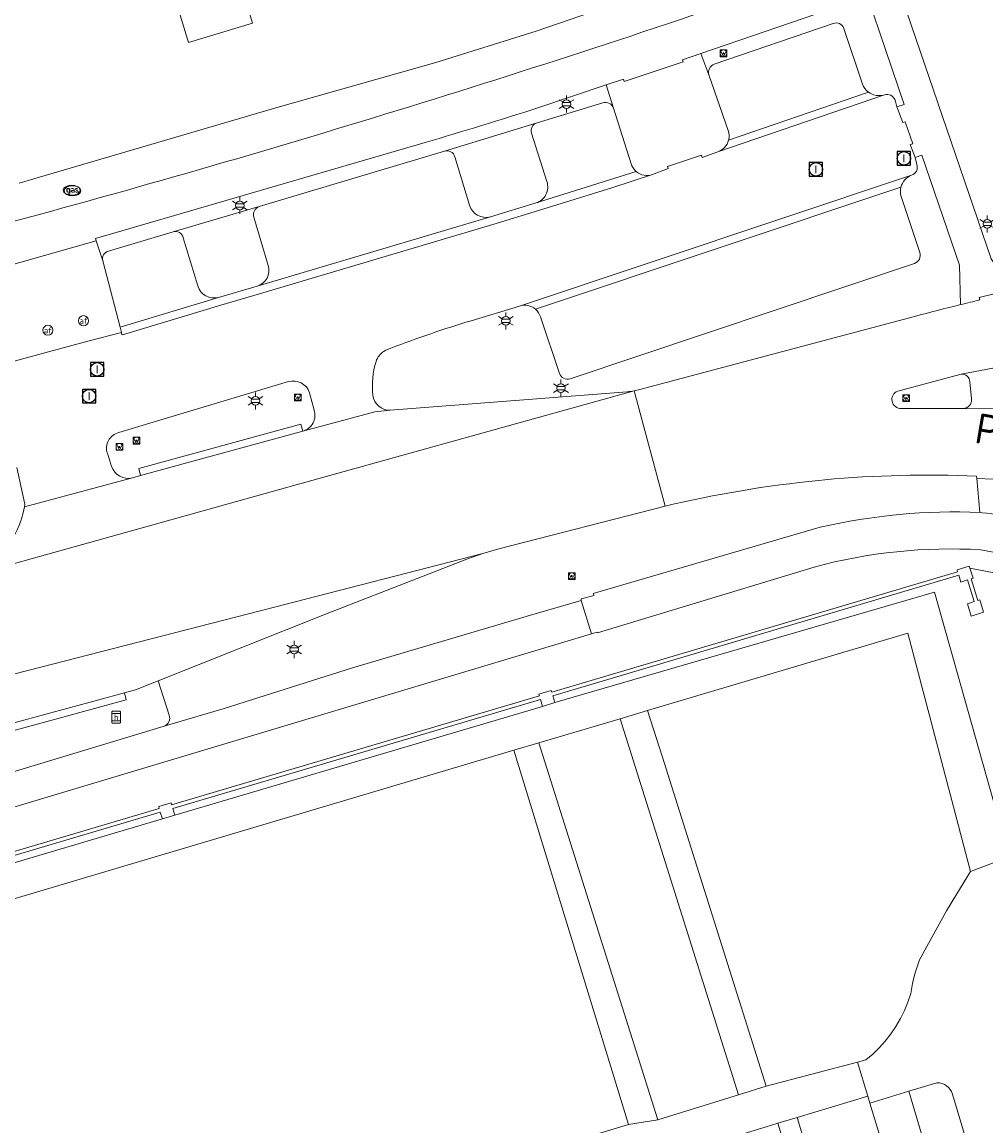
# Model space of a CAD drawing. Header units: metres. Extents: x 140853 to 145288, y 474558 to 480269.
# Tile 360 of 428: x 144339 to 144396, y 478757 to 478822. Entities that reach past the tile are written whole.
import ezdxf
from ezdxf.enums import TextEntityAlignment as Align

# ---------------------------------------------------------------- set-up
doc = ezdxf.new("R2010")
doc.units = ezdxf.units.M
doc.header["$MEASUREMENT"] = 0
for name, color, linetype, lineweight in [('B-WE-GR-BEPLANTING_CULTUUR_BOSPLANTSOEN-G', 90, 'GR-PLANTSOEN', 18), ('B-WE-GR-GRAS_KRUIDENRIJK-G', 80, 'Continuous', 18), ('B-WE-GR-GROENVOORZIENING-G', 80, 'Continuous', 18), ('B-WE-IE-MEUBILAIR_WEGMEUBILAIR-S', 7, 'Continuous', 18), ('B-WE-IE-TERREINAFSCHEIDING_KUNSTMATIG_MUUR-G', 90, 'IE-TERREINAFSCHEIDING-KUNSTMATIG-DICHT', 18), ('B-WE-KL-ET_LS_OV_LICHTMAST-S', 190, 'Continuous', 18), ('B-WE-KL-GAS_PUT-S', 30, 'Continuous', 18), ('B-WE-OG-BEBOUWING_LUIFEL-G', 7, 'Continuous', 18), ('B-WE-OG-BEBOUWING_STRAATNAAM-T18', 10, 'Continuous', 18), ('B-WE-OG-TERREIN_ERF-G', 7, 'Continuous', 18), ('B-WE-RI-GWA_RIOOLPUT-S', 30, 'Continuous', 18), ('B-WE-VH-GOOT-G', 170, 'Continuous', 18), ('B-WE-VH-ONVERHARD-G', 252, 'Continuous', 18), ('B-WE-VH-VERHARDING_ASFALT-G', 252, 'Continuous', 18), ('B-WE-VH-VERHARDING_BEDRIJFSVLOERPLAAT-G', 252, 'Continuous', 18), ('B-WE-VH-VERHARDING_BETON-G', 252, 'Continuous', 18), ('B-WE-VH-VERHARDING_BETONSTRAATSTEEN-G', 252, 'Continuous', 18), ('B-WE-VH-VERHARDING_GESLOTEN-G', 7, 'Continuous', 18), ('B-WE-VH-VERHARDING_TEGEL-G', 252, 'Continuous', 18), ('B-WE-VW-AFSLUITPAAL-S', 7, 'Continuous', 18), ('B-WE-VW-HALTEPAAL-S', 7, 'Continuous', 18)]:
    doc.layers.add(name, color=color, linetype=linetype, lineweight=lineweight)
doc.styles.add('NLCS-ISO', font='txt')
doc.styles.get("Standard").update_dxf_attribs({"font": 'arial.ttf'})
doc.linetypes.add('GR-PLANTSOEN', pattern='A,0,[179,NLCS.shx,S=2,R=0,X=0,Y=0],-4', length=4)
doc.linetypes.add('IE-TERREINAFSCHEIDING-KUNSTMATIG-DICHT', pattern='A,8,-1,[82,NLCS.shx,S=0.75,R=90,X=0,Y=0],-1', length=10)

# ---------------------------------------------------------------- blocks, each defined once
blk = doc.blocks.new('B-SIE-WEG_LICHTMAST-SO')
at = {"ltscale": 0.1}
for p, q in [((-1.1, 0.63), (-2.19, 1.27)), ((0, 1.27), (0, 2.53)), ((1.1, 0.63), (2.19, 1.27)), ((-1.1, -0.63), (-2.19, -1.27)), ((0, -1.27), (0, -2.53)), ((1.1, -0.63), (2.19, -1.27))]:
    blk.add_line(p, q, dxfattribs=at)
at = {"flags": 128}
for points in [[(-1.16, 0.5), (1.16, 0.5)], [(-1.16, -0.5), (1.16, -0.5)]]:
    blk.add_lwpolyline(points, dxfattribs=at)
at = {"ltscale": 0.1}
blk.add_circle((0, 0), 1.27, dxfattribs=at)
at = {"style": 'NLCS-ISO'}
blk.add_attdef('TYPE', text='', height=1.8, dxfattribs=at).set_placement((0, 2.53), align=Align.BOTTOM_CENTER)
blk = doc.blocks.new('B-SIE-WEG_VERKEERSBORD_PAAL-SO')
blk.add_lwpolyline([(-1, -1), (1, -1), (1, 1), (-1, 1)], close=True)
at = {"flags": 128}
blk.add_lwpolyline([(-1, 1), (0, -1), (1, 1)], close=True, dxfattribs=at)
for radius in [1, 0.171]:
    blk.add_circle((0, 0), radius)
at = {"lineweight": 30, "flags": 104}
blk.add_attdef('bordgegevens', text='', height=1.8, dxfattribs=at).set_placement((2.21, 3.21), align=Align.TOP_LEFT)
blk = doc.blocks.new('SVW-HALTEPAAL-SO')
for p, q in [((-1.29, 1.06), (1.29, 1.06)), ((-1.29, -1.06), (1.29, -1.06))]:
    blk.add_line(p, q)
blk.add_lwpolyline([(-1.09, -1.76), (1.09, -1.76, 0.414214), (1.29, -1.56), (1.29, 1.56, 0.414214), (1.09, 1.76), (-1.09, 1.76, 0.414214), (-1.29, 1.56), (-1.29, -1.56, 0.414214)], format="xyb", close=True)
at = {"lineweight": 18, "style": 'NLCS-ISO'}
blk.add_text('h', height=1.8, dxfattribs=at).set_placement((0.02, 0.01), align=Align.MIDDLE_CENTER)
blk = doc.blocks.new('SVW-AFSLUITPAAL-SO')
at = {"lineweight": 18}
blk.add_circle((0, 0), 1.5, dxfattribs=at)
at = {"lineweight": 18, "style": 'NLCS-ISO'}
blk.add_text('af', height=1.8, dxfattribs=at).set_placement((0, 0), align=Align.MIDDLE_CENTER)
blk = doc.blocks.new('SKL-GAS_PUT-SO')
at = {"color": 0, "linetype": 'ByBlock', "lineweight": 18}
blk.add_ellipse((0, 0), major_axis=(2.5, 0), ratio=0.601255, dxfattribs=at)
at = {"color": 0, "linetype": 'ByBlock', "lineweight": 18, "style": 'NLCS-ISO'}
blk.add_text('gas', height=1.8, dxfattribs=at).set_placement((0.12, 0.3), align=Align.MIDDLE_CENTER)
blk = doc.blocks.new('SRI-PUT_INSPECTIE-SO')
at = {"lineweight": -3, "flags": 128}
blk.add_lwpolyline([(-2, -2), (2, -2), (2, 2), (-2, 2)], close=True, dxfattribs=at)
at = {"lineweight": -3, "ltscale": 1.5}
blk.add_circle((0, 0), 2, dxfattribs=at)
at = {"ltscale": 0.1, "style": 'NLCS-ISO'}
blk.add_text('I', height=2.5, dxfattribs=at).set_placement((0, -0.01), align=Align.MIDDLE_CENTER)

msp = doc.modelspace()

# ---------------------------------------------------------------- linework, layer by layer
at = {"layer": 'B-WE-GR-BEPLANTING_CULTUUR_BOSPLANTSOEN-G', "ltscale": 0.2, "flags": 128}
msp.add_lwpolyline([(144407.44, 478776.456, -0.410987), (144399.555, 478789.019), (144399.555, 478789.019), (144395.317, 478789.831), (144395.504, 478789.224), (144395.39, 478789.189), (144395.785, 478787.904), (144395.9, 478787.939), (144396.127, 478787.203), (144395.391, 478786.976), (144395.164, 478787.712), (144395.575, 478787.839), (144395.179, 478789.124), (144394.773, 478788.999), (144394.648, 478789.405), (144370.544, 478782.241), (144370.666, 478781.836), (144393.221, 478788.399), (144397.649, 478772.678), (144398.055, 478772.483), (144398.475, 478772.316), (144398.905, 478772.178), (144399.343, 478772.071), (144399.788, 478771.994), (144400.237, 478771.948), (144400.688, 478771.934), (144401.14, 478771.95), (144401.588, 478771.998), (144402.033, 478772.077), (144402.471, 478772.187), (144402.688, 478772.257), (144410.627, 478774.835), (144410.874, 478775.01), (144411.133, 478775.168), (144411.403, 478775.308), (144411.681, 478775.43), (144411.966, 478775.532), (144412.258, 478775.615), (144412.555, 478775.678), (144412.855, 478775.72), (144413.158, 478775.742), (144413.461, 478775.744), (144413.764, 478775.725), (144414.067, 478775.685), (144414.366, 478775.625), (144414.661, 478775.544), (144414.949, 478775.443), (144415.23, 478775.323), (144415.502, 478775.184), (144415.764, 478775.027), (144416.015, 478774.853), (144416.348, 478774.59), (144416.789, 478774.275), (144417.25, 478773.989), (144417.73, 478773.735), (144418.225, 478773.513), (144418.733, 478773.325), (144419.253, 478773.17), (144419.782, 478773.05), (144420.374, 478772.958), (144420.969, 478772.887), (144421.566, 478772.836), (144422.165, 478772.806), (144422.764, 478772.797), (144423.363, 478772.809), (144423.961, 478772.841), (144424.558, 478772.894), (144425.152, 478772.968), (144425.744, 478773.062), (144426.332, 478773.177), (144427.867, 478773.553), (144428.602, 478773.762), (144429.321, 478774.019), (144430.021, 478774.325), (144430.699, 478774.677), (144431.351, 478775.074), (144431.975, 478775.515), (144432.568, 478775.997), (144433.127, 478776.518), (144433.647, 478777.073), (144433.647, 478777.073, 0.02481), (144430.344, 478779.615), (144430.344, 478779.615, 0.067784), (144420.213, 478784.772), (144420.213, 478784.772, -0.42729), (144407.44, 478776.456)], format="xyb", close=True, dxfattribs=at)
at = {"layer": 'B-WE-GR-GRAS_KRUIDENRIJK-G', "ltscale": 0.2, "flags": 128}
for points in [[(144366.85, 478810.701), (144369.558, 478811.524), (144369.558, 478811.524, 0.417217), (144370.195, 478812.791), (144370.195, 478812.791), (144369.281, 478815.665), (144369.281, 478815.665, -0.414498), (144369.608, 478816.294), (144369.608, 478816.294), (144364.109, 478814.609), (144364.109, 478814.609, -0.41555), (144364.732, 478814.274), (144364.732, 478814.274), (144365.6, 478811.393), (144365.6, 478811.393, 0.407886), (144366.85, 478810.701)], [(144349.46, 478806.592, 0.405198), (144350.696, 478805.915), (144350.696, 478805.915), (144352.991, 478806.578), (144352.991, 478806.578, 0.412688), (144353.647, 478807.819), (144353.647, 478807.819), (144352.784, 478810.682), (144352.784, 478810.682, -0.414366), (144353.119, 478811.306), (144353.119, 478811.306), (144347.997, 478809.817), (144347.997, 478809.817, -0.422101), (144348.602, 478809.456), (144348.602, 478809.456), (144349.46, 478806.592)], [(144347.46, 478780.439), (144351.034, 478781.48), (144358.646, 478783.915), (144369.032, 478786.978), (144372.237, 478787.901), (144372.228, 478788.008), (144373.002, 478788.207), (144372.952, 478788.312), (144386.422, 478792.254), (144386.422, 478792.254, -0.06776), (144395.912, 478793.133), (144395.912, 478793.133), (144395.718, 478795.152), (144395.715, 478795.301), (144395.715, 478795.301, 0.033033), (144386.694, 478795.077), (144386.694, 478795.077), (144386.33, 478795.04), (144386.33, 478795.04, 0.033778), (144377.21, 478793.51), (144377.21, 478793.51), (144367.348, 478790.976), (144366.386, 478790.698), (144365.435, 478790.359), (144357.039, 478787.095), (144347.104, 478783.13), (144347.767, 478781.09), (144347.767, 478781.09, -0.41581), (144347.46, 478780.439)], [(144395.383, 478754.845), (144394.271, 478758.577), (144394.271, 478758.577, 0.354362), (144393.354, 478759.246), (144393.354, 478759.246), (144391.686, 478758.744), (144394.281, 478750), (144398.308, 478736.435), (144400.647, 478737.184), (144396.827, 478750), (144395.383, 478754.845)]]:
    msp.add_lwpolyline(points, format="xyb", close=True, dxfattribs=at)
for points in [[(144376.175, 478781.369), (144377.034, 478778.648), (144383.218, 478759.048), (144388.632, 478760.479), (144389.127, 478760.609), (144389.54, 478760.955), (144389.927, 478761.329), (144390.288, 478761.729), (144390.62, 478762.153), (144390.922, 478762.6), (144391.192, 478763.066), (144391.429, 478763.55), (144391.631, 478764.049), (144391.798, 478764.561), (144391.903, 478765.144), (144392.044, 478765.719), (144392.322, 478766.562), (144393.926, 478769.459), (144394.546, 478770.471), (144395.359, 478771.798), (144391.625, 478785.961), (144376.175, 478781.369)], [(144374.548, 478780.885), (144369.714, 478779.448), (144376.781, 478757.051), (144381.563, 478758.544), (144374.548, 478780.885)], [(144391.782, 478734.808), (144396.088, 478736.154), (144391.834, 478750), (144389.374, 478758.05), (144389.25, 478758.46), (144385.051, 478757.198), (144387.215, 478750), (144391.782, 478734.808)], [(144380.667, 478750), (144385.864, 478732.907), (144390.042, 478734.191), (144390.652, 478734.407), (144383.91, 478756.852), (144383.149, 478756.622), (144379.033, 478755.375), (144380.667, 478750)]]:
    msp.add_lwpolyline(points, close=True, dxfattribs=at)
msp.add_lwpolyline([(144331.925, 478743.746), (144340.114, 478746.25), (144340.028, 478747.165), (144340.965, 478748.423), (144341.808, 478749.12), (144342.439, 478749.75), (144343.006, 478750), (144343.753, 478750.328), (144344.725, 478750.622), (144345.767, 478750.602), (144346.726, 478750.405), (144347.259, 478750.248), (144347.678, 478750), (144348.255, 478749.575), (144348.406, 478749.431), (144349.433, 478748.991), (144352.733, 478750), (144360.187, 478752.279), (144375.046, 478756.779), (144368.233, 478779.008), (144368.233, 478779.008), (144325.563, 478766.323)], dxfattribs=at)
at = {"layer": 'B-WE-GR-GROENVOORZIENING-G', "ltscale": 0.2, "flags": 128}
for points in [[(144391.031, 478824.439), (144396.58, 478808.197), (144397.904, 478806.223), (144397.904, 478806.223, -0.01169), (144399.952, 478806.593), (144399.952, 478806.593), (144399.849, 478807.397), (144400.32, 478807.461), (144400.32, 478807.461, 0.047529), (144404.692, 478809.197), (144404.692, 478809.197, 0.231504), (144410.479, 478818.21), (144410.479, 478818.21), (144410.723, 478819.554), (144410.723, 478819.554, 0.416919), (144407.984, 478825.403), (144407.984, 478825.403), (144403.705, 478827.103), (144402.361, 478827.637), (144402.361, 478827.637, 0.171218), (144400.054, 478827.63), (144400.054, 478827.63), (144395.927, 478826.171), (144391.031, 478824.439)], [(144390.867, 478817.642), (144390.984, 478817.24), (144391.411, 478817.383), (144389.229, 478823.819), (144379.333, 478820.405), (144379.815, 478819.13), (144379.815, 478819.13, -0.406777), (144380.136, 478819.766), (144380.136, 478819.766), (144387.199, 478822.185), (144387.199, 478822.185, -0.444641), (144387.818, 478821.896), (144387.818, 478821.896), (144388.944, 478818.588), (144388.944, 478818.588, 0.143884), (144389.284, 478818.115), (144389.284, 478818.115, 0.25089), (144390.236, 478817.952), (144390.236, 478817.952, -0.398863), (144390.867, 478817.642)], [(144374.157, 478817.152), (144373.723, 478818.546), (144369.653, 478817.168), (144369.653, 478817.168, -0.004474), (144362.96, 478815.114), (144362.96, 478815.114), (144343.394, 478809.422), (144343.438, 478809.283), (144343.819, 478808.088), (144343.819, 478808.088, -0.423123), (144344.17, 478808.663), (144344.17, 478808.663), (144347.997, 478809.817), (144353.119, 478811.306), (144364.109, 478814.609), (144369.608, 478816.294), (144373.523, 478817.468), (144373.523, 478817.468, -0.406567), (144374.157, 478817.152)], [(144359.867, 478800.096, 0.386962), (144360.89, 478799.207), (144360.89, 478799.207), (144374.962, 478800.31), (144374.962, 478800.31, 0.029294), (144375.374, 478800.358), (144375.374, 478800.358), (144375.723, 478800.438), (144385.689, 478803.1), (144392.025, 478804.789), (144392.025, 478804.789, -0.003352), (144394.76, 478805.486), (144394.76, 478805.486), (144394.701, 478807.82), (144392.452, 478814.363), (144392.068, 478814.22), (144392.166, 478813.809), (144392.166, 478813.809, -0.410877), (144391.849, 478813.168), (144391.849, 478813.168, 0.25126), (144391.214, 478812.454), (144391.214, 478812.454, 0.13973), (144391.237, 478811.903), (144391.237, 478811.903), (144392.346, 478808.576), (144392.346, 478808.576, -0.389496), (144392.033, 478807.935), (144392.033, 478807.935), (144371.567, 478801.082), (144371.567, 478801.082, -0.413028), (144370.934, 478801.397), (144370.934, 478801.397), (144369.807, 478804.757), (144369.807, 478804.757, 0.144312), (144369.517, 478805.215), (144369.517, 478805.215, 0.274359), (144368.566, 478805.388), (144368.566, 478805.388), (144365.692, 478804.524), (144365.692, 478804.524, 0.021008), (144360.936, 478802.894), (144360.936, 478802.894), (144360.593, 478802.759), (144360.593, 478802.759, 0.16311), (144360.086, 478802.205), (144360.086, 478802.205), (144360.05, 478802.113), (144360.05, 478802.113, 0.103108), (144359.867, 478800.096)]]:
    msp.add_lwpolyline(points, format="xyb", close=True, dxfattribs=at)
msp.add_lwpolyline([(144335.652, 478789.298, 0.273992), (144339.172, 478793.475), (144339.172, 478793.475), (144339.197, 478793.639), (144338.716, 478795.802)], format="xyb", dxfattribs=at)
for points in [[(144348.095, 478775.147), (144369.935, 478781.616), (144369.813, 478782.021), (144347.974, 478775.556), (144348.095, 478775.147)], [(144347.36, 478774.929), (144347.239, 478775.338), (144325.395, 478768.86), (144325.516, 478768.456), (144347.36, 478774.929)]]:
    msp.add_lwpolyline(points, close=True, dxfattribs=at)
at = {"layer": 'B-WE-IE-TERREINAFSCHEIDING_KUNSTMATIG_MUUR-G', "ltscale": 0.2, "flags": 128}
for points in [[(144299.719, 478761.609), (144300.464, 478761.832), (144300.498, 478761.717), (144324.602, 478768.853), (144324.568, 478768.968), (144325.298, 478769.186), (144325.332, 478769.071), (144347.176, 478775.549), (144347.142, 478775.664), (144347.877, 478775.882), (144347.911, 478775.767), (144369.75, 478782.232), (144369.715, 478782.347), (144370.446, 478782.567), (144370.481, 478782.452), (144394.583, 478789.615), (144394.548, 478789.73), (144395.279, 478789.955), (144395.317, 478789.831)], [(144395.317, 478789.831), (144395.504, 478789.224), (144395.39, 478789.189), (144395.785, 478787.904), (144395.9, 478787.939), (144396.127, 478787.203), (144395.391, 478786.976), (144395.164, 478787.712), (144395.575, 478787.839), (144395.179, 478789.124), (144394.773, 478788.999), (144394.648, 478789.405), (144370.544, 478782.241), (144370.666, 478781.836)], [(144369.935, 478781.616), (144369.813, 478782.021), (144347.974, 478775.556), (144348.095, 478775.147)], [(144370.666, 478781.836), (144369.935, 478781.616)], [(144347.36, 478774.929), (144347.239, 478775.338), (144325.395, 478768.86), (144325.516, 478768.456)], [(144348.095, 478775.147), (144347.36, 478774.929)]]:
    msp.add_lwpolyline(points, dxfattribs=at)
msp.add_lwpolyline([(144299.719, 478761.609), (144299.942, 478760.864), (144300.114, 478760.916), (144300.429, 478759.856), (144300.314, 478759.821), (144300.504, 478759.192), (144301.133, 478759.382), (144300.943, 478760.011), (144300.64, 478759.919), (144300.325, 478760.979), (144300.687, 478761.087), (144300.562, 478761.506), (144324.665, 478768.642), (144324.786, 478768.238), (144325.516, 478768.456), (144325.395, 478768.86), (144347.239, 478775.338), (144347.36, 478774.929), (144348.095, 478775.147), (144347.974, 478775.556), (144369.813, 478782.021), (144369.935, 478781.616), (144370.666, 478781.836), (144370.544, 478782.241), (144394.648, 478789.405), (144394.773, 478788.999), (144395.179, 478789.124), (144395.575, 478787.839), (144395.164, 478787.712), (144395.391, 478786.976), (144396.127, 478787.203), (144395.9, 478787.939), (144395.785, 478787.904), (144395.39, 478789.189), (144395.504, 478789.224), (144395.317, 478789.831), (144395.279, 478789.955), (144394.548, 478789.73), (144394.583, 478789.615), (144370.481, 478782.452), (144370.446, 478782.567), (144369.715, 478782.347), (144369.75, 478782.232), (144347.911, 478775.767), (144347.877, 478775.882), (144347.142, 478775.664), (144347.176, 478775.549), (144325.332, 478769.071), (144325.298, 478769.186), (144324.568, 478768.968), (144324.602, 478768.853), (144300.498, 478761.717), (144300.464, 478761.832), (144299.719, 478761.609)], close=True, dxfattribs=at)
at = {"layer": 'B-WE-OG-BEBOUWING_LUIFEL-G', "ltscale": 0.2, "flags": 128}
msp.add_lwpolyline([(144351.314, 478825.862), (144351.682, 478824.616), (144348.43, 478823.62), (144348.053, 478824.864), (144347.785, 478824.783), (144348.917, 478821.051), (144352.714, 478822.209), (144351.583, 478825.941), (144351.314, 478825.862)], close=True, dxfattribs=at)
at = {"layer": 'B-WE-OG-TERREIN_ERF-G', "ltscale": 0.2, "flags": 128}
msp.add_lwpolyline([(144338.857, 478812.696), (144340.07, 478813.052), (144354.108, 478817.177), (144363.594, 478819.879), (144369.553, 478821.742), (144394.743, 478830.403), (144395.018, 478830.497), (144396.23, 478834.971), (144391.611, 478841.401), (144384.214, 478851.792), (144374.407, 478865.525), (144368.871, 478871.162), (144368.978, 478871.278), (144361.944, 478880.96), (144357.948, 478886.602), (144352.386, 478894.326), (144347.434, 478901.433), (144339.337, 478913.198), (144339.14, 478913.484), (144335.958, 478918.164)], dxfattribs=at)
at = {"layer": 'B-WE-VH-GOOT-G', "ltscale": 0.2, "flags": 128}
for points in [[(144390.236, 478817.952), (144380.336, 478814.564)], [(144391.849, 478813.168), (144368.566, 478805.388)], [(144374.046, 478812.423), (144376.473, 478813.213)], [(144369.696, 478811.068), (144374.046, 478812.423)], [(144369.696, 478811.068), (144366.986, 478810.244)], [(144366.986, 478810.244), (144353.125, 478806.12)], [(144353.121, 478806.119), (144350.828, 478805.457)], [(144350.834, 478805.459), (144344.986, 478803.693)], [(144344.925, 478803.831), (144344.96, 478803.685)]]:
    msp.add_lwpolyline(points, dxfattribs=at)
at = {"layer": 'B-WE-VH-ONVERHARD-G', "ltscale": 0.2, "flags": 128}
for points in [[(144377.034, 478778.648), (144376.175, 478781.369), (144374.548, 478780.885), (144381.563, 478758.544), (144383.218, 478759.048), (144377.034, 478778.648)], [(144376.781, 478757.051), (144369.714, 478779.448), (144368.233, 478779.008), (144375.046, 478756.779), (144376.781, 478757.051)], [(144389.374, 478758.05), (144391.834, 478750), (144396.088, 478736.154), (144398.308, 478736.435), (144394.281, 478750), (144391.686, 478758.744), (144389.374, 478758.05)], [(144391.782, 478734.808), (144387.215, 478750), (144385.051, 478757.198), (144383.91, 478756.852), (144390.652, 478734.407), (144391.782, 478734.808)]]:
    msp.add_lwpolyline(points, close=True, dxfattribs=at)
at = {"layer": 'B-WE-VH-VERHARDING_ASFALT-G', "ltscale": 0.2, "flags": 128}
for points in [[(144385.327, 478824.889, -0.017491), (144338.504, 478810.418)], [(144335.816, 478807.122), (144343.438, 478809.283), (144343.394, 478809.422), (144362.96, 478815.114), (144362.96, 478815.114, 0.004474), (144369.653, 478817.168), (144369.653, 478817.168), (144373.723, 478818.546), (144374.736, 478818.871), (144374.781, 478818.748), (144378.289, 478819.905), (144378.247, 478820.037), (144379.333, 478820.405), (144389.229, 478823.819)], [(144398.352, 478792.755, 0.035808), (144396.035, 478793.124), (144396.035, 478793.124), (144395.912, 478793.133), (144395.912, 478793.133, 0.06776), (144386.422, 478792.254), (144386.422, 478792.254), (144372.952, 478788.312), (144373.002, 478788.207), (144372.228, 478788.008), (144372.237, 478787.901), (144372.834, 478785.922), (144373.176, 478786.022), (144373.199, 478785.977), (144386.063, 478789.89), (144386.063, 478789.89, -0.081253), (144395.971, 478790.917), (144395.971, 478790.917), (144402.863, 478789.63)]]:
    msp.add_lwpolyline(points, format="xyb", dxfattribs=at)
msp.add_lwpolyline([(144338.608, 478783.541), (144353.936, 478787.482), (144366.386, 478790.698), (144367.348, 478790.976), (144377.21, 478793.51), (144375.374, 478800.358), (144355.172, 478794.734), (144335.652, 478789.298)], dxfattribs=at)
msp.add_lwpolyline([(144296.271, 478766.348), (144296.894, 478763.734), (144303.238, 478765.028), (144372.834, 478785.922), (144372.237, 478787.901), (144369.032, 478786.978), (144358.646, 478783.915), (144351.034, 478781.48), (144347.46, 478780.439), (144328.734, 478774.783), (144328.617, 478774.753), (144326.25, 478774.156), (144296.271, 478766.348)], close=True, dxfattribs=at)
at = {"layer": 'B-WE-VH-VERHARDING_BEDRIJFSVLOERPLAAT-G', "ltscale": 0.2, "flags": 128}
for points in [[(144355.704, 478797.973), (144355.578, 478798.383), (144345.963, 478795.743), (144346.059, 478795.328), (144355.704, 478797.973)], [(144345.119, 478782.424), (144335.471, 478779.813), (144335.574, 478779.363), (144345.21, 478782.01), (144345.119, 478782.424)]]:
    msp.add_lwpolyline(points, close=True, dxfattribs=at)
at = {"layer": 'B-WE-VH-VERHARDING_BETON-G', "ltscale": 0.2, "flags": 128}
msp.add_lwpolyline([(144395.404, 478799.88), (144395.313, 478800.892), (144395.313, 478800.892, 0.42456), (144394.788, 478801.361), (144394.788, 478801.361), (144391.034, 478800.352), (144391.034, 478800.352, 0.868686), (144391.244, 478799.317), (144391.244, 478799.317), (144394.918, 478799.311), (144394.918, 478799.311, 0.436873), (144395.404, 478799.88)], format="xyb", close=True, dxfattribs=at)
at = {"layer": 'B-WE-VH-VERHARDING_BETONSTRAATSTEEN-G', "ltscale": 0.2, "flags": 128}
for points in [[(144389.284, 478818.115, -0.143884), (144388.944, 478818.588), (144388.944, 478818.588), (144387.818, 478821.896), (144387.818, 478821.896, 0.444641), (144387.199, 478822.185), (144387.199, 478822.185), (144380.136, 478819.766), (144380.136, 478819.766, 0.406777), (144379.815, 478819.13), (144379.815, 478819.13), (144380.962, 478815.838), (144380.962, 478815.838, -0.148004), (144380.984, 478815.257), (144380.984, 478815.257), (144389.284, 478818.115)], [(144373.723, 478818.546), (144374.157, 478817.152), (144375.198, 478813.855), (144375.198, 478813.855, 0.140348), (144375.499, 478813.393), (144375.499, 478813.393, 0.268917), (144376.473, 478813.213), (144376.473, 478813.213), (144377.402, 478813.565), (144377.348, 478813.696), (144379.368, 478814.365), (144379.408, 478814.227), (144380.336, 478814.564), (144380.336, 478814.564, 0.251297), (144380.984, 478815.257), (144380.984, 478815.257, 0.148004), (144380.962, 478815.838), (144380.962, 478815.838), (144379.815, 478819.13), (144379.333, 478820.405), (144378.247, 478820.037), (144378.289, 478819.905), (144374.781, 478818.748), (144374.736, 478818.871), (144373.723, 478818.546)], [(144375.499, 478813.393, -0.140348), (144375.198, 478813.855), (144375.198, 478813.855), (144374.157, 478817.152), (144374.157, 478817.152, 0.406567), (144373.523, 478817.468), (144373.523, 478817.468), (144369.608, 478816.294), (144369.608, 478816.294, 0.414498), (144369.281, 478815.665), (144369.281, 478815.665), (144370.195, 478812.791), (144370.195, 478812.791, -0.417217), (144369.558, 478811.524), (144369.558, 478811.524), (144375.499, 478813.393)], [(144366.85, 478810.701, -0.407886), (144365.6, 478811.393), (144365.6, 478811.393), (144364.732, 478814.274), (144364.732, 478814.274, 0.41555), (144364.109, 478814.609), (144364.109, 478814.609), (144353.119, 478811.306), (144353.119, 478811.306, 0.414366), (144352.784, 478810.682), (144352.784, 478810.682), (144353.647, 478807.819), (144353.647, 478807.819, -0.412688), (144352.991, 478806.578), (144352.991, 478806.578), (144366.85, 478810.701)], [(144391.214, 478812.454), (144369.517, 478805.215), (144369.517, 478805.215, -0.144312), (144369.807, 478804.757), (144369.807, 478804.757), (144370.934, 478801.397), (144370.934, 478801.397, 0.413028), (144371.567, 478801.082), (144371.567, 478801.082), (144392.033, 478807.935), (144392.033, 478807.935, 0.389496), (144392.346, 478808.576), (144392.346, 478808.576), (144391.237, 478811.903), (144391.237, 478811.903, -0.13973), (144391.214, 478812.454)], [(144344.848, 478804.149), (144350.696, 478805.915), (144350.696, 478805.915, -0.405198), (144349.46, 478806.592), (144349.46, 478806.592), (144348.602, 478809.456), (144348.602, 478809.456, 0.422101), (144347.997, 478809.817), (144347.997, 478809.817), (144344.17, 478808.663), (144344.17, 478808.663, 0.423123), (144343.819, 478808.088), (144343.819, 478808.088), (144344.848, 478804.149)], [(144360.89, 478799.207), (144359.975, 478799.113), (144355.704, 478797.973), (144346.059, 478795.328), (144345.591, 478795.191), (144339.172, 478793.475), (144339.172, 478793.475, -0.273992), (144335.652, 478789.298), (144335.652, 478789.298), (144355.172, 478794.734), (144375.374, 478800.358), (144375.374, 478800.358, -0.029294), (144374.962, 478800.31), (144374.962, 478800.31), (144360.89, 478799.207)], [(144307.71, 478775.334), (144306.465, 478774.883), (144307.851, 478775.18), (144327.399, 478777.822), (144329.188, 478778.062), (144335.471, 478779.813), (144345.119, 478782.424), (144345.77, 478782.598), (144347.104, 478783.13), (144357.039, 478787.095), (144365.435, 478790.359), (144366.386, 478790.698), (144353.936, 478787.482), (144338.608, 478783.541), (144314.231, 478777.115), (144314.231, 478777.115, 0.026805), (144307.71, 478775.334)]]:
    msp.add_lwpolyline(points, format="xyb", close=True, dxfattribs=at)
for points in [[(144338.716, 478795.802), (144339.197, 478793.639), (144339.172, 478793.475), (144345.591, 478795.191), (144345.591, 478795.191, -0.385878), (144344.347, 478795.875), (144344.347, 478795.875), (144344.097, 478796.65), (144344.097, 478796.65, -0.442123), (144344.766, 478797.881), (144344.766, 478797.881), (144354.853, 478800.909), (144354.853, 478800.909, -0.40075), (144356.105, 478800.249), (144356.105, 478800.249), (144356.374, 478799.221), (144356.374, 478799.221, -0.432724), (144355.704, 478797.973), (144355.704, 478797.973), (144359.975, 478799.113), (144360.89, 478799.207), (144360.89, 478799.207, -0.386962), (144359.867, 478800.096), (144359.867, 478800.096, -0.103108), (144360.05, 478802.113), (144360.05, 478802.113), (144360.086, 478802.205), (144360.086, 478802.205, -0.16311), (144360.593, 478802.759), (144360.593, 478802.759), (144360.936, 478802.894), (144360.936, 478802.894, -0.021008), (144365.692, 478804.524), (144365.692, 478804.524), (144368.566, 478805.388), (144368.566, 478805.388, -0.274359), (144369.517, 478805.215), (144369.517, 478805.215), (144391.214, 478812.454), (144391.214, 478812.454, -0.25126), (144391.849, 478813.168), (144391.849, 478813.168, 0.410877), (144392.166, 478813.809), (144392.166, 478813.809), (144392.068, 478814.22), (144391.776, 478814.997), (144391.916, 478815.03), (144391.461, 478816.343), (144391.325, 478816.302), (144390.984, 478817.24), (144390.867, 478817.642), (144390.867, 478817.642, 0.398863), (144390.236, 478817.952), (144390.236, 478817.952, -0.25089), (144389.284, 478818.115), (144389.284, 478818.115), (144380.984, 478815.257), (144380.984, 478815.257, -0.251297), (144380.336, 478814.564), (144380.336, 478814.564), (144379.408, 478814.227), (144379.368, 478814.365), (144377.348, 478813.696), (144377.402, 478813.565), (144376.473, 478813.213), (144376.473, 478813.213, -0.268917), (144375.499, 478813.393), (144375.499, 478813.393), (144369.558, 478811.524), (144366.85, 478810.701), (144352.991, 478806.578), (144350.696, 478805.915), (144344.848, 478804.149), (144344.925, 478803.831), (144342.927, 478803.305), (144337.146, 478801.752)], [(144396.839, 478806.143), (144395.863, 478805.904), (144395.897, 478805.763), (144395.897, 478805.763, 0.001032), (144394.76, 478805.486), (144394.76, 478805.486, 0.003352), (144392.025, 478804.789), (144392.025, 478804.789), (144385.689, 478803.1), (144375.723, 478800.438), (144375.723, 478800.438), (144375.374, 478800.358), (144377.21, 478793.51), (144377.21, 478793.51, -0.033778), (144386.33, 478795.04), (144386.33, 478795.04), (144386.694, 478795.077), (144386.694, 478795.077, -0.033033), (144395.715, 478795.301), (144395.715, 478795.301), (144395.718, 478795.152), (144396.702, 478795.111)], [(144391.244, 478799.317, -0.868686), (144391.034, 478800.352)], [(144397.649, 478772.678), (144395.359, 478771.798), (144394.546, 478770.471), (144393.926, 478769.459), (144392.322, 478766.562), (144392.044, 478765.719), (144391.903, 478765.144), (144391.798, 478764.561), (144391.631, 478764.049), (144391.429, 478763.55), (144391.192, 478763.066), (144390.922, 478762.6), (144390.62, 478762.153), (144390.288, 478761.729), (144389.927, 478761.329), (144389.54, 478760.955), (144389.127, 478760.609), (144388.632, 478760.479), (144389.25, 478758.46), (144389.374, 478758.05), (144391.686, 478758.744), (144393.354, 478759.246), (144393.354, 478759.246, -0.354362), (144394.271, 478758.577), (144394.271, 478758.577), (144395.383, 478754.845)]]:
    msp.add_lwpolyline(points, format="xyb", dxfattribs=at)
msp.add_lwpolyline([(144336.059, 478805.93), (144337.064, 478802.057), (144337.146, 478801.752), (144342.927, 478803.305), (144344.925, 478803.831), (144344.848, 478804.149), (144343.819, 478808.088), (144343.438, 478809.283), (144335.816, 478807.122), (144336.059, 478805.93)], close=True, dxfattribs=at)
for points in [[(144394.788, 478801.361), (144398.664, 478802.087)], [(144391.034, 478800.352), (144394.788, 478801.361)], [(144398.849, 478799.277), (144394.918, 478799.311), (144391.244, 478799.317)]]:
    msp.add_lwpolyline(points, dxfattribs=at)
at = {"layer": 'B-WE-VH-VERHARDING_GESLOTEN-G', "ltscale": 0.2, "flags": 128}
for points in [[(144325.563, 478766.323), (144368.233, 478779.008), (144369.714, 478779.448), (144374.548, 478780.885), (144376.175, 478781.369), (144391.625, 478785.961), (144395.359, 478771.798), (144397.649, 478772.678), (144397.649, 478772.678), (144393.221, 478788.399), (144370.666, 478781.836), (144369.935, 478781.616), (144348.095, 478775.147), (144347.36, 478774.929), (144325.516, 478768.456)], [(144383.149, 478756.622), (144383.91, 478756.852), (144385.051, 478757.198), (144385.051, 478757.198), (144389.25, 478758.46), (144388.632, 478760.479), (144383.218, 478759.048), (144381.563, 478758.544), (144376.781, 478757.051), (144375.046, 478756.779), (144360.187, 478752.279)]]:
    msp.add_lwpolyline(points, dxfattribs=at)
at = {"layer": 'B-WE-VH-VERHARDING_TEGEL-G', "ltscale": 0.2, "flags": 128}
for points in [[(144338.504, 478810.418, 0.017491), (144385.327, 478824.889), (144385.327, 478824.889), (144395.239, 478828.374), (144394.743, 478830.403), (144369.553, 478821.742), (144363.594, 478819.879), (144354.108, 478817.177), (144340.07, 478813.052), (144340.07, 478813.052), (144338.857, 478812.696)], [(144389.229, 478823.819), (144391.411, 478817.383), (144390.984, 478817.24), (144391.325, 478816.302), (144391.461, 478816.343), (144391.916, 478815.03), (144391.776, 478814.997), (144392.068, 478814.22), (144392.452, 478814.363), (144394.701, 478807.82), (144394.76, 478805.486), (144394.76, 478805.486, -0.001032), (144395.897, 478805.763), (144395.897, 478805.763), (144395.863, 478805.904), (144396.839, 478806.143), (144396.886, 478806.001), (144396.886, 478806.001, -0.005824), (144397.413, 478806.12), (144397.413, 478806.12, -0.00236), (144397.904, 478806.223), (144397.904, 478806.223), (144396.58, 478808.197), (144391.031, 478824.439)], [(144402.863, 478789.63), (144395.971, 478790.917), (144395.971, 478790.917, 0.081253), (144386.063, 478789.89), (144386.063, 478789.89), (144373.199, 478785.977), (144373.176, 478786.022), (144372.834, 478785.922), (144303.238, 478765.028)]]:
    msp.add_lwpolyline(points, format="xyb", dxfattribs=at)
for points in [[(144395.313, 478800.892), (144395.404, 478799.88), (144395.404, 478799.88, -0.436873), (144394.918, 478799.311), (144394.918, 478799.311), (144398.849, 478799.277), (144398.849, 478799.277, -0.337036), (144398.416, 478799.743), (144398.416, 478799.743), (144398.26, 478801.559), (144398.26, 478801.559, -0.332724), (144398.664, 478802.087), (144398.664, 478802.087), (144394.788, 478801.361), (144394.788, 478801.361, -0.42456), (144395.313, 478800.892)], [(144344.347, 478795.875, 0.385878), (144345.591, 478795.191), (144345.591, 478795.191), (144346.059, 478795.328), (144345.963, 478795.743), (144355.578, 478798.383), (144355.704, 478797.973), (144355.704, 478797.973, 0.432724), (144356.374, 478799.221), (144356.374, 478799.221), (144356.105, 478800.249), (144356.105, 478800.249, 0.40075), (144354.853, 478800.909), (144354.853, 478800.909), (144344.766, 478797.881), (144344.766, 478797.881, 0.442123), (144344.097, 478796.65), (144344.097, 478796.65), (144344.347, 478795.875)], [(144395.912, 478793.133), (144396.035, 478793.124), (144396.035, 478793.124, -0.035808), (144398.352, 478792.755), (144398.352, 478792.755), (144399.173, 478792.605), (144398.974, 478794.939), (144396.702, 478795.111), (144395.718, 478795.152), (144395.912, 478793.133)], [(144328.734, 478774.783), (144347.46, 478780.439), (144347.46, 478780.439, 0.41581), (144347.767, 478781.09), (144347.767, 478781.09), (144347.104, 478783.13), (144345.77, 478782.598), (144345.119, 478782.424), (144345.21, 478782.01), (144335.574, 478779.363), (144335.471, 478779.813), (144329.188, 478778.062), (144327.399, 478777.822), (144328.211, 478775.107), (144328.211, 478775.107, 0.423681), (144328.617, 478774.753), (144328.617, 478774.753), (144328.734, 478774.783)]]:
    msp.add_lwpolyline(points, format="xyb", close=True, dxfattribs=at)
msp.add_lwpolyline([(144325.332, 478769.071), (144347.176, 478775.549), (144347.142, 478775.664), (144347.877, 478775.882), (144347.911, 478775.767), (144369.75, 478782.232), (144369.715, 478782.347), (144370.446, 478782.567), (144370.481, 478782.452), (144394.583, 478789.615), (144394.548, 478789.73), (144395.279, 478789.955), (144395.317, 478789.831), (144399.555, 478789.019)], dxfattribs=at)

# ---------------------------------------------------------------- block references
at = {"layer": 'B-WE-IE-MEUBILAIR_WEGMEUBILAIR-S', "xscale": 0.2, "yscale": 0.2, "zscale": 0.2}
for p in [(144380.682, 478820.414), (144355.41, 478799.966), (144391.531, 478799.923), (144345.829, 478797.404), (144344.808, 478797.028), (144371.67, 478789.358)]:
    msp.add_blockref('B-SIE-WEG_VERKEERSBORD_PAAL-SO', p, dxfattribs=at)
at = {"layer": 'B-WE-KL-ET_LS_OV_LICHTMAST-S', "xscale": 0.2, "yscale": 0.2, "zscale": 0.2}
for p in [(144371.364, 478817.399), (144351.964, 478811.377), (144396.346, 478810.282), (144367.76, 478804.518), (144371.03, 478800.521), (144352.886, 478799.767), (144355.193, 478784.994)]:
    msp.add_blockref('B-SIE-WEG_LICHTMAST-SO', p, dxfattribs=at)
at = {"layer": 'B-WE-KL-GAS_PUT-S', "xscale": 0.2, "yscale": 0.2, "zscale": 0.2}
for p in [(144341.978, 478812.28), (144342.021, 478812.247)]:
    msp.add_blockref('SKL-GAS_PUT-SO', p, dxfattribs=at)
at = {"layer": 'B-WE-RI-GWA_RIOOLPUT-S', "xscale": 0.2, "yscale": 0.2, "zscale": 0.2}
for p in [(144391.396, 478814.176), (144386.17, 478813.522), (144343.49, 478801.639), (144343.01, 478800.049)]:
    msp.add_blockref('SRI-PUT_INSPECTIE-SO', p, dxfattribs=at)
at = {"layer": 'B-WE-VW-AFSLUITPAAL-S', "xscale": 0.2, "yscale": 0.2, "zscale": 0.2}
for p in [(144342.681, 478804.529), (144340.566, 478803.961)]:
    msp.add_blockref('SVW-AFSLUITPAAL-SO', p, dxfattribs=at)
at = {"layer": 'B-WE-VW-HALTEPAAL-S', "xscale": 0.2, "yscale": 0.2, "zscale": 0.2}
msp.add_blockref('SVW-HALTEPAAL-SO', (144344.618, 478780.972), dxfattribs=at)

# ---------------------------------------------------------------- texts
at = {"layer": 'B-WE-OG-BEBOUWING_STRAATNAAM-T18', "style": 'NLCS-ISO'}
msp.add_text('Prins Bernhardplein', height=1.8, rotation=350.4, dxfattribs=at).set_placement((144406.132, 478796.401), align=Align.MIDDLE_CENTER)

doc.saveas('drawing.dxf')
